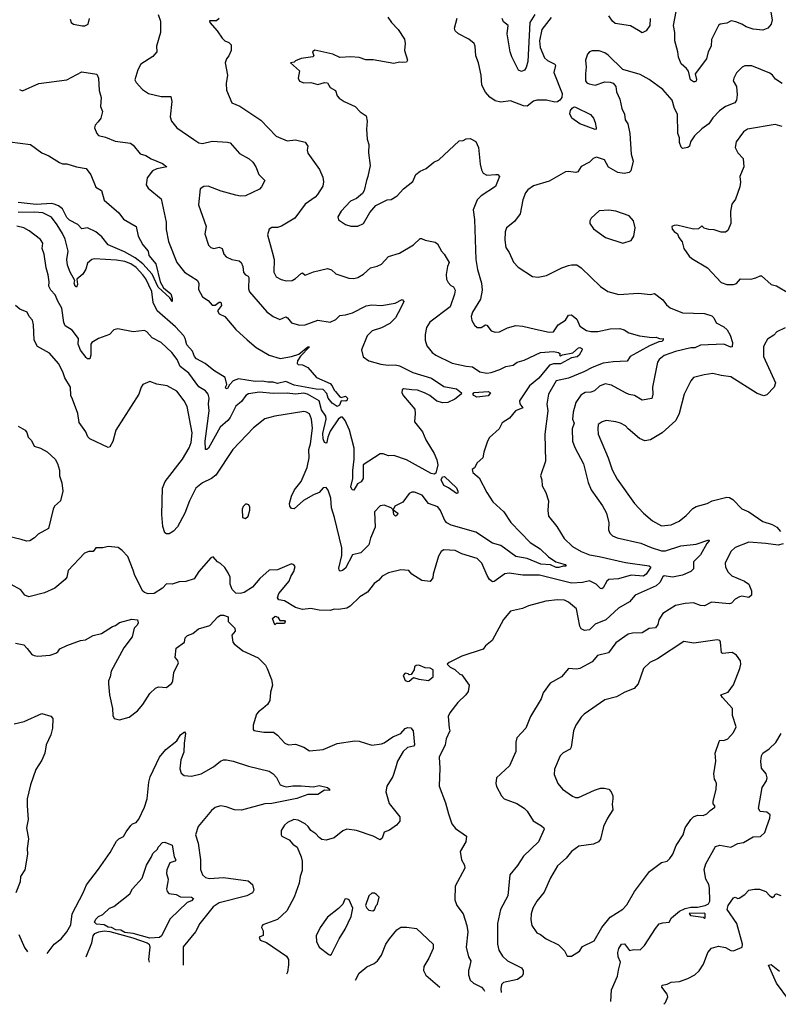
# Model space of a CAD drawing. Extents: x 1246230 to 1426786, y 660032 to 763141.
# Tile 273 of 566: x 1341476 to 1346947, y 664322 to 671426. Entities that reach past the tile are written whole.
import ezdxf

# ---------------------------------------------------------------- set-up
doc = ezdxf.new("R2010")
doc.units = 0

msp = doc.modelspace()

# ---------------------------------------------------------------- linework, layer by layer
at = {"layer": '0CON10XD'}
for points in [[(1346874.2, 671595), (1346902, 671425), (1346896.7, 671395), (1346872.5, 671365), (1346835, 671352), (1346765, 671357.1), (1346715, 671374.3), (1346685, 671394.2), (1346641.4, 671411.4), (1346607.7, 671417.7), (1346575, 671401.2), (1346527.5, 671395), (1346516, 671385), (1346466.2, 671283.8), (1346461.8, 671235), (1346440, 671195), (1346429.1, 671145), (1346346.7, 671035), (1346358, 670995), (1346355, 670983.3), (1346345, 670978.8), (1346335, 670978.8), (1346313.4, 670993.4), (1346300, 671055), (1346286, 671075), (1346247.5, 671107.5), (1346227.1, 671155), (1346222.9, 671195), (1346200.5, 671275), (1346200, 671335), (1346192.2, 671385), (1346211.1, 671485)], [(1342474.4, 671465), (1342491.5, 671415), (1342491.1, 671335), (1342463.5, 671235), (1342465.7, 671195), (1342435, 671161.9), (1342350, 671105), (1342328.8, 671065), (1342306.4, 670993.6), (1342315, 670973.8), (1342361.7, 670921.7), (1342405, 670893.3), (1342495, 670873.3), (1342565, 670872.5), (1342572, 670835), (1342562, 670725), (1342570, 670695), (1342610, 670645), (1342732.5, 670562.5), (1342768.3, 670538.3), (1342793.2, 670533.2), (1342865, 670550.4), (1342975, 670543.5), (1342995, 670537.3), (1343061.1, 670461.1), (1343131.7, 670421.7), (1343158.3, 670398.3), (1343180, 670365), (1343200.3, 670310.3), (1343243.3, 670265), (1343220.7, 670219.3), (1343205, 670202.5), (1343105.5, 670154.5), (1343067.3, 670152.7), (1343035, 670159.7), (1342928.3, 670188.3), (1342835, 670224.3), (1342805, 670222.9), (1342778, 670205), (1342765, 670090), (1342820, 669935), (1342811.2, 669881.2), (1342838.3, 669798.3), (1342855, 669783.3), (1342875, 669776.2), (1342915, 669784.2), (1342935, 669775.6), (1342948, 669735), (1342965, 669716), (1343005, 669696.9), (1343057.6, 669687.6), (1343072, 669675), (1343084.2, 669645), (1343091.1, 669601.1), (1343103.8, 669585), (1343124, 669575), (1343128.1, 669565), (1343125.8, 669485), (1343133.6, 669463.6), (1343258.6, 669318.6), (1343304.4, 669284.4), (1343352.5, 669262.5), (1343395, 669281.4), (1343406.2, 669276.2), (1343435, 669240), (1343495, 669223.1), (1343535, 669224.5), (1343625, 669257.8), (1343715, 669244.4), (1343755, 669264.2), (1343785, 669291.4), (1343825, 669295.6), (1343875, 669312.2), (1343975, 669360.8), (1344015, 669368), (1344085, 669364.2), (1344185, 669380), (1344235, 669406.7), (1344245.9, 669394.1), (1344225, 669346.7), (1344186, 669275), (1344146.2, 669235), (1344085, 669202.9), (1344018.9, 669181.1), (1343981.4, 669145), (1343940, 669045), (1343952.7, 668992.7), (1343995, 668965.8), (1344080.2, 668940.2), (1344132.7, 668932.7), (1344185, 668936.4), (1344215, 668929.1), (1344311.8, 668881.8), (1344445, 668839.5), (1344535, 668779.5), (1344625, 668761.6), (1344661.2, 668735), (1344660.4, 668725), (1344615, 668687.8), (1344563.3, 668665), (1344528.5, 668661.5), (1344485, 668673.2), (1344433.7, 668713.7), (1344395, 668733.6), (1344345, 668753.8), (1344305, 668755.9), (1344245, 668762.9), (1344234.2, 668755), (1344232.5, 668735), (1344245, 668711.2), (1344325, 668616.7), (1344329.2, 668585), (1344324.2, 668525), (1344382, 668452), (1344405, 668394), (1344465.6, 668295), (1344485, 668251.2), (1344490.8, 668215), (1344477.2, 668155), (1344465, 668147.5), (1344443, 668153), (1344265, 668251.4), (1344175, 668281.9), (1344135, 668278.6), (1344096.1, 668293.9), (1344075, 668294.2), (1343952.5, 668215), (1343952.4, 668115), (1343938.2, 668091.8), (1343913.3, 668076.7), (1343885, 668031.2), (1343872.9, 668035), (1343863.3, 668055), (1343879.2, 668115), (1343877.5, 668172.5), (1343887.3, 668255), (1343887.3, 668335), (1343853.3, 668465), (1343823.2, 668535), (1343805, 668557.9), (1343795, 668559.2), (1343775, 668545.3), (1343715, 668458.5), (1343697.5, 668415), (1343691.2, 668378.8), (1343685, 668370.6), (1343675, 668374.4), (1343665, 668401.2), (1343661.5, 668441.5), (1343685.2, 668545), (1343684.8, 668565), (1343652, 668612), (1343635, 668676.9), (1343552.5, 668725), (1343525, 668731.2), (1343464, 668724), (1343405, 668731.1), (1343305, 668729.2), (1343205, 668738.6), (1343125, 668727.8), (1343106.2, 668713.8), (1343075, 668671.8), (1343035, 668638.9), (1342992.7, 668555), (1342976.5, 668533.5), (1342921.1, 668485), (1342838.1, 668335), (1342825, 668324.3), (1342815, 668326.2), (1342814.7, 668384.7), (1342842.6, 668605), (1342837.3, 668655), (1342841.5, 668695), (1342835.5, 668725), (1342815, 668748.6), (1342767.8, 668777.8), (1342694.7, 668874.7), (1342633.1, 668925), (1342610.5, 668975), (1342574.2, 669025), (1342495, 669096), (1342430.8, 669130.8), (1342392.5, 669175), (1342375, 669184.3), (1342295, 669174.3), (1342183.6, 669196.4), (1342155, 669187.5), (1342122.5, 669155), (1342043.3, 669125), (1341995, 669096), (1341988.1, 669085), (1341990, 669005), (1341980.7, 668979.3), (1341965, 668980), (1341955, 668988.8), (1341915, 669042), (1341898.2, 669085), (1341901.2, 669125), (1341855, 669186.7), (1341805, 669216.7), (1341795, 669242.5), (1341780.6, 669345), (1341750, 669395), (1341731.2, 669441.2), (1341700.4, 669475), (1341685.8, 669504.2), (1341688.6, 669535), (1341682.2, 669585), (1341667.8, 669635), (1341653.3, 669735), (1341638.1, 669775), (1341642.9, 669815), (1341625, 669840), (1341545, 669902.9), (1341505, 669925.5), (1341455, 669936.2)], [(1341839.5, 671429.5), (1341846.4, 671406.4), (1341865, 671393.3), (1341927, 671383), (1341945, 671383.3), (1341970, 671395), (1341978.8, 671435)], [(1342913.3, 671435), (1342895, 671418.8), (1342845, 671417.5), (1342846.7, 671405), (1342901.2, 671345), (1342935, 671293.3), (1342954.2, 671274.2), (1342985, 671261.2), (1343002, 671245), (1343000, 671205), (1342983.6, 671166.4), (1342966.2, 671143.8), (1342958.8, 671115), (1342974, 671025), (1342964.3, 670965), (1342966.8, 670916.8), (1343005.8, 670825.8), (1343062.9, 670802.9), (1343215, 670702), (1343325.8, 670585.8), (1343405, 670551.2), (1343465, 670558.8), (1343535, 670543.3), (1343553.8, 670515), (1343550, 670485), (1343554.3, 670464.3), (1343638.8, 670345), (1343661.2, 670291.2), (1343666.7, 670256.7), (1343661.4, 670225), (1343624, 670165), (1343606, 670145), (1343535.8, 670095), (1343460, 669995), (1343364.3, 669935.7), (1343335, 669928), (1343295, 669927.1), (1343274, 669915), (1343262, 669875), (1343297.7, 669752.3), (1343311.4, 669695), (1343309.4, 669605), (1343325, 669572), (1343360.7, 669550.7), (1343397.1, 669542.9), (1343440, 669545), (1343465, 669559.2), (1343506.2, 669596.2), (1343515, 669598.8), (1343535, 669583.3), (1343595, 669606), (1343695, 669630), (1343725, 669620.8), (1343755, 669592.9), (1343850.3, 669560.3), (1343885, 669559.4), (1343915, 669566.9), (1343955, 669590.6), (1344005, 669635.7), (1344055, 669647.5), (1344085, 669661.4), (1344135, 669718), (1344215, 669742.9), (1344315, 669801.8), (1344365, 669847.5), (1344373, 669847), (1344400, 669835), (1344471.5, 669821.5), (1344489.2, 669809.2), (1344518, 669755), (1344538, 669735), (1344572.9, 669675), (1344561.2, 669645), (1344552.4, 669587.6), (1344553.8, 669555), (1344565, 669530), (1344585, 669507.5), (1344605, 669498), (1344615.4, 669475), (1344611.5, 669445), (1344581.2, 669355), (1344434.2, 669245), (1344410, 669205), (1344400, 669155), (1344401.2, 669115), (1344412.3, 669072.3), (1344450, 669025), (1344476.2, 669005), (1344595, 668948.1), (1344695, 668925.6), (1344741.7, 668921.7), (1344794.7, 668884.7), (1344845, 668876.4), (1344875, 668880), (1344938.3, 668901.7), (1344982.5, 668925), (1345035, 668932.9), (1345064.7, 668955.3), (1345115, 668970.8), (1345232.5, 669025), (1345325, 669032.9), (1345362.5, 669025), (1345373.3, 669015), (1345370, 669005), (1345375, 669000), (1345391.1, 669008.9), (1345465, 669023.4), (1345505, 669058.9), (1345515, 669061.3), (1345530, 669055), (1345533.4, 669045), (1345510.5, 669005), (1345495.5, 668994.5), (1345455, 668986.3), (1345376.5, 668943.5), (1345325, 668942.1), (1345296.7, 668933.3), (1345219.9, 668840.1), (1345152.1, 668785), (1345081.1, 668675), (1345083.3, 668655), (1345105.5, 668624.5), (1345052.5, 668605), (1345008.9, 668551.1), (1344955, 668516.7), (1344933.3, 668475), (1344865, 668412.5), (1344850, 668385), (1344823.3, 668305), (1344816.2, 668265), (1344775, 668230), (1344756.1, 668193.9), (1344739.3, 668180.7), (1344745, 668158.8), (1344790, 668120), (1344844.8, 668014.8), (1344888.5, 667948.5)], [(1344130, 671445), (1344156.2, 671405), (1344205.5, 671355.5), (1344251.2, 671285), (1344255.7, 671255), (1344250, 671205), (1344272.5, 671135), (1344265, 671120), (1344237, 671117), (1344215, 671118.8), (1344175, 671110), (1344025, 671136.2), (1343973, 671137), (1343925, 671153.8), (1343865, 671158), (1343785, 671154), (1343735, 671176.7), (1343605, 671206.7), (1343587.5, 671195), (1343596.7, 671165), (1343590.7, 671159.3), (1343505, 671146), (1343465, 671130), (1343455, 671120), (1343430, 671115), (1343495, 671057.5), (1343483.8, 671005), (1343495, 670984), (1343525, 670970), (1343575, 670972.5), (1343625, 670958.8), (1343675, 670973.3), (1343695, 670970), (1343716.1, 670936.1), (1343753.3, 670915), (1343766.4, 670876.4), (1343780.7, 670860.7), (1343816.4, 670836.4), (1343895, 670801.2), (1343932.3, 670762.3), (1343973.6, 670733.6), (1343982, 670695), (1343975.9, 670635.9), (1343982.5, 670565), (1343993.1, 670525), (1343990.6, 670465), (1344002.5, 670375), (1343987.5, 670295), (1343976, 670265), (1343960, 670195), (1343948.1, 670171.9), (1343904.2, 670135.8), (1343862, 670118), (1343794, 670045), (1343770.8, 670005), (1343775, 669983.3), (1343825, 669948), (1343865, 669937.5), (1343915, 669935.8), (1343954.3, 669955.7), (1344001.4, 670035), (1344043.2, 670086.8), (1344125, 670127.1), (1344155, 670130), (1344198.8, 670155), (1344245, 670206.2), (1344310.3, 670259.7), (1344331.7, 670308.3), (1344365, 670333.8), (1344407.6, 670352.4), (1344461.7, 670398.3), (1344498, 670415), (1344645, 670552), (1344675, 670554), (1344695, 670566), (1344725, 670570), (1344765, 670546.7), (1344783.8, 670505), (1344795.8, 670385), (1344807, 670343), (1344818.8, 670318.8), (1344845, 670303.8), (1344910.5, 670310.5), (1344925, 670308.8), (1344936.2, 670295), (1344906.6, 670223.4), (1344805, 670155.7), (1344775, 670127.5), (1344745.6, 670055), (1344756.9, 669985), (1344766.7, 669695), (1344777.8, 669625), (1344806.3, 669526.3), (1344811.2, 669475), (1344799.8, 669410.2), (1344740.8, 669315), (1344732.5, 669285), (1344736.2, 669255), (1344755, 669223.3), (1344776.1, 669206.1), (1344805, 669205.8), (1344835, 669223.8), (1344845, 669223.3), (1344875, 669182), (1344905, 669172.5), (1344935.7, 669174.3), (1344995, 669202.5), (1345055, 669220.8), (1345105, 669215.8), (1345195.8, 669194.2), (1345295, 669171.1), (1345325, 669174.5), (1345358.9, 669225), (1345411.1, 669258.9), (1345435, 669293.3), (1345455, 669297.5), (1345493.3, 669265), (1345516.1, 669216.1), (1345564.4, 669184.4), (1345595, 669175.6), (1345645, 669177.5), (1345735, 669196), (1345805, 669198.9), (1345835, 669189.6), (1345868, 669168), (1345945, 669144.6), (1346036.2, 669133.8), (1346065, 669136.1), (1346095, 669123.3), (1346116.2, 669126.2), (1346117.1, 669115), (1346106.2, 669105), (1346085, 669101.4), (1346017.9, 669072.1), (1345878.8, 668995), (1345856.6, 668963.4), (1345755, 668958.6), (1345685, 668947.8), (1345605, 668917.1), (1345545.4, 668885.4), (1345435, 668839.3), (1345345, 668821.4), (1345290, 668725), (1345277.9, 668652.1), (1345285.5, 668604.5), (1345262.2, 668435), (1345268.3, 668241.7), (1345231.9, 668135), (1345241.4, 668105), (1345243, 668063), (1345271.2, 668015), (1345288.8, 667955), (1345283.8, 667885), (1345290, 667845), (1345348.6, 667768.6), (1345402.6, 667682.6), (1345462.5, 667625), (1345525, 667589.6), (1345585, 667565.3), (1345655, 667552.9), (1345845, 667509.6), (1346014.6, 667484.6), (1346027.1, 667475), (1345995, 667425.8), (1345975, 667410), (1345885, 667418.3), (1345795, 667390.9), (1345725, 667386.5), (1345709.4, 667375), (1345685, 667326), (1345675, 667320), (1345665, 667322.5), (1345632.9, 667352.9), (1345585, 667376.8), (1345535, 667366.1), (1345455, 667361.7), (1345225, 667417.5), (1345105, 667417.2), (1345005, 667433.5), (1344975, 667427.1), (1344897, 667373), (1344885, 667371.2), (1344865, 667386.2), (1344846.4, 667416.4), (1344810, 667505), (1344775, 667537.5), (1344665, 667572.5), (1344615.7, 667595.7), (1344535, 667602), (1344515, 667590), (1344496, 667555), (1344456.7, 667425), (1344455, 667400), (1344436.4, 667373.6), (1344375, 667380), (1344304.4, 667424.4), (1344282, 667452), (1344225, 667456.7), (1344135, 667435.8), (1344089.3, 667410.7), (1344065, 667382.5), (1344032.3, 667357.7), (1343984.2, 667295.8), (1343928, 667262), (1343860, 667195), (1343835, 667180), (1343775, 667169.4), (1343745, 667172.2), (1343715, 667162.7), (1343635.3, 667165.3), (1343575, 667177.5), (1343515, 667170.6), (1343465, 667184.2)], [(1345308.7, 671441.3), (1345242.2, 671355), (1345223.7, 671275), (1345229.6, 671225), (1345260.3, 671150.3), (1345282.3, 671132.3), (1345335, 671105.7), (1345340.8, 671095), (1345328.1, 671045), (1345387.3, 670895), (1345384.6, 670865.4), (1345370.6, 670845), (1345355, 670833.5), (1345335, 670831.1), (1345275, 670844.7), (1345205, 670846.4), (1345182.2, 670837.8), (1345135, 670801.5), (1345108.8, 670805), (1345015, 670840.6), (1344945, 670832), (1344905, 670841.4), (1344867.6, 670867.6), (1344835, 670902.5), (1344810, 670955), (1344804.4, 671025), (1344785.7, 671115.7), (1344765.8, 671165), (1344761.5, 671235), (1344753.6, 671255), (1344715.6, 671285.6), (1344640, 671325), (1344615.6, 671345), (1344611.9, 671365), (1344632.1, 671437.9)], [(1345190.4, 671465), (1345154.3, 671405), (1345139.6, 671125), (1345128.9, 671081.1), (1345117.2, 671062.8), (1345095, 671053.1), (1345072.4, 671062.4), (1345025, 671158.8), (1345013.5, 671195), (1344992.1, 671325), (1344998.9, 671385), (1344965, 671412), (1344955.8, 671434.2)], [(1346022.2, 671435), (1346020, 671385), (1345995, 671345.7), (1345965, 671331.9), (1345939.1, 671349.1), (1345881.7, 671381.7), (1345769.3, 671399.3), (1345750.6, 671415), (1345725.5, 671455)], [(1346975.6, 670965.6), (1346927.3, 670997.3), (1346905, 671026.7), (1346885, 671041.5), (1346755, 671093.8), (1346705, 671094), (1346686, 671084), (1346645, 671043.8), (1346626, 671005), (1346622.5, 670985), (1346644.5, 670944.5), (1346650.6, 670885), (1346644.4, 670845), (1346632.7, 670827.3), (1346565, 670798.9), (1346521.9, 670768.1), (1346475, 670718.1), (1346445.2, 670674.8), (1346395, 670640), (1346341.5, 670588.5), (1346313.3, 670545), (1346306.7, 670515), (1346295, 670504), (1346257, 670497), (1346246.4, 670506.4), (1346235, 670540), (1346234, 670575), (1346222.5, 670605), (1346220.9, 670745), (1346199.1, 670785), (1346180.9, 670845), (1346113.4, 670923.4), (1346015.3, 670995.3), (1345950.2, 671030.2), (1345826.4, 671066.4), (1345720.3, 671170.3), (1345695, 671188.1), (1345655, 671201.4), (1345605, 671202.5), (1345585.9, 671194.1), (1345571.7, 671178.3), (1345557.5, 671135), (1345560.6, 671085), (1345555.5, 671035), (1345555.8, 670985), (1345565, 670971.2), (1345582.7, 670962.7), (1345625, 670954.3), (1345695, 670978), (1345735, 670976.7), (1345755, 670967.5), (1345774.2, 670944.2), (1345781.2, 670905), (1345804.1, 670854.1), (1345818.6, 670785), (1345838.6, 670745), (1345842, 670705), (1345862.5, 670675), (1345876.4, 670606.4), (1345886.9, 670456.9), (1345900.8, 670405), (1345884.2, 670335.8), (1345872.5, 670325), (1345835, 670317.1), (1345790, 670325), (1345721.8, 670361.8), (1345694.1, 670414.1), (1345635, 670433.3), (1345612.5, 670425), (1345585, 670397.5), (1345525, 670367.5), (1345500.7, 670329.3), (1345485.7, 670324.3), (1345435, 670331.4), (1345412.4, 670327.6), (1345295, 670261.4), (1345182, 670228), (1345140.6, 670199.4), (1345123.4, 670176.6), (1345104.4, 670125.6), (1345085.3, 670024.7), (1345045, 669970.8), (1344985.8, 669925), (1344976.9, 669895), (1344974.3, 669835), (1344982.7, 669782.7), (1345006.8, 669746.8), (1345037.2, 669677.2), (1345071.4, 669641.4), (1345175, 669572.5), (1345215, 669568.6), (1345275, 669580), (1345385, 669635.7), (1345435, 669653.1), (1345455, 669658.6), (1345495, 669656.9), (1345525, 669636.9), (1345665, 669501.9), (1345716.7, 669465), (1345795.9, 669444.1), (1345938, 669452), (1346025, 669443.8), (1346055, 669450), (1346114.4, 669404.4), (1346139.5, 669369.5), (1346168.3, 669348.3), (1346255, 669312.2), (1346415, 669306.2), (1346468.7, 669288.7), (1346482, 669275), (1346498.8, 669238.8), (1346555, 669210.8), (1346578, 669188), (1346599.4, 669149.4), (1346617.3, 669097.3), (1346615, 669066.2), (1346605, 669062.7), (1346555, 669083.9), (1346385, 669077.3), (1346345, 669059.5), (1346315, 669058.2), (1346205, 669032.3), (1346125, 669004.4), (1346087.1, 668975), (1346075.6, 668955), (1346039.6, 668775), (1346043.1, 668725), (1346035, 668692.9), (1345965, 668681.1), (1345910, 668715), (1345872.2, 668722.2), (1345844, 668735), (1345745, 668788.9), (1345697.9, 668797.9), (1345657.8, 668782.2), (1345620.5, 668749.5), (1345595, 668739.6), (1345553, 668737), (1345522.9, 668717.1), (1345487.5, 668665), (1345468.2, 668595), (1345463.6, 668545), (1345474.1, 668515), (1345459.6, 668475), (1345462.9, 668385), (1345479.1, 668339.1), (1345541.4, 668221.4), (1345576.6, 668086.6), (1345596.9, 668035), (1345678.8, 667918.8), (1345708.1, 667865), (1345724.4, 667795), (1345721.4, 667745), (1345731.5, 667721.5), (1345751.8, 667701.8), (1345785, 667686.7), (1345955, 667648.5), (1346028.9, 667618.9), (1346105, 667594.7), (1346133.4, 667593.4), (1346245, 667630.3), (1346355, 667642.2), (1346445, 667673.3), (1346449.2, 667665), (1346432.1, 667647.9), (1346385, 667563.8), (1346335.7, 667515), (1346336.4, 667463.6), (1346315.4, 667444.6), (1346255, 667418), (1346185, 667404.1), (1346125, 667413.3), (1346114.1, 667405.9), (1346093.2, 667365), (1346065, 667341.3), (1345915, 667274.3), (1345874, 667225), (1345795, 667179.4), (1345704.1, 667095.9), (1345625, 667064.3), (1345585, 667024), (1345548.3, 667018.3), (1345525, 667031.4), (1345515, 667051.2), (1345491.9, 667175), (1345435, 667222.9), (1345405, 667236.9), (1345355, 667241.4), (1345270.3, 667229.7), (1345145, 667195.8), (1345102.7, 667177.3), (1345015, 667157.5), (1344965, 667098), (1344883, 666947), (1344835, 666907.5), (1344817.5, 666885), (1344665, 666833.3), (1344573, 666787), (1344560, 666775), (1344580, 666755), (1344615, 666737.5), (1344650, 666705), (1344665, 666700), (1344717.5, 666625), (1344710.7, 666579.3), (1344693.3, 666555), (1344635, 666500), (1344578.8, 666425), (1344565, 666397.5), (1344574.2, 666314.2), (1344577.5, 666295), (1344552.5, 666237.5), (1344545.4, 666195), (1344501.4, 666105), (1344506, 666025), (1344502, 665895), (1344548, 665775), (1344567.5, 665695), (1344592.9, 665625), (1344619.8, 665589.8), (1344698, 665535), (1344694, 665495), (1344653.3, 665425), (1344663.3, 665365), (1344683.3, 665325), (1344686.7, 665305), (1344616.2, 665175), (1344613.8, 665075), (1344628.8, 665035), (1344674.5, 664974.5), (1344700.5, 664890.5), (1344707.1, 664845), (1344696, 664735), (1344713.3, 664665), (1344729.2, 664635), (1344719.8, 664590.2), (1344711.9, 664565), (1344711.8, 664535), (1344724.4, 664495), (1344749.2, 664475), (1344806.2, 664445), (1344824.1, 664425), (1344827.3, 664416.6)], [(1341473.6, 670923.6), (1341495, 670912.5), (1341613.3, 670966.7), (1341815, 670991.4), (1341925, 671050.8), (1342032.3, 671032.3), (1342044.2, 671005), (1342050, 670915), (1342064.1, 670865.9), (1342059.3, 670799.3), (1342073.3, 670765), (1342060, 670715), (1342041.4, 670688.6), (1342020, 670665), (1342016.2, 670645), (1342031.2, 670605), (1342045, 670591.2), (1342095, 670579.2), (1342165, 670550), (1342275, 670536.2), (1342295, 670520), (1342345, 670457.5), (1342385.8, 670445.8), (1342423.2, 670423.2), (1342505, 670389.4), (1342537.5, 670365), (1342465, 670350), (1342434.4, 670335.6), (1342394.4, 670285), (1342388.1, 670235), (1342401.7, 670211.7), (1342495, 670133.8), (1342531.8, 669965), (1342532.3, 669912.3), (1342548.5, 669825), (1342609.4, 669675), (1342664.4, 669604.4), (1342755, 669547.5), (1342768.7, 669525), (1342765, 669478.8), (1342795, 669426.9), (1342835, 669399.4), (1342865, 669365.5), (1342885, 669366.8), (1342915, 669387.7), (1342927.5, 669387.5), (1342931.5, 669365), (1342903.5, 669325), (1342914.2, 669305), (1342955, 669284.2), (1343035, 669190), (1343116.2, 669116.2), (1343182, 669062), (1343274, 669005), (1343355, 668981.1), (1343435, 668995.7), (1343488.2, 669011.8), (1343553.6, 669065), (1343566.4, 669066.4), (1343501.9, 668998.1), (1343480, 668965), (1343477.5, 668945), (1343485, 668937.5), (1343515, 668935.7), (1343555, 668917.1), (1343616, 668845), (1343715, 668801.5), (1343730, 668785), (1343743.4, 668753.4), (1343754.6, 668744.6), (1343785, 668705.8), (1343795, 668701.2), (1343825, 668710), (1343840, 668695), (1343838.2, 668681.8), (1343827.3, 668672.7), (1343795, 668676.7), (1343783.1, 668645), (1343765, 668636.5), (1343729.2, 668659.2), (1343700, 668695), (1343690, 668730), (1343665, 668757.5), (1343615, 668760), (1343455, 668789.4), (1343395, 668816.9), (1343335, 668802.2), (1343305, 668811.3), (1343265, 668811), (1343225, 668819.2), (1343175, 668816.8), (1343055, 668834.2), (1343015, 668821.3), (1342988.1, 668791.9), (1342975, 668765.8), (1342965, 668763.5), (1342960.5, 668775), (1342970.6, 668795), (1342958.5, 668845), (1342875.4, 668895), (1342812.9, 668945), (1342750.3, 668980.3), (1342736.7, 668996.7), (1342721.1, 669035), (1342680.7, 669080.7), (1342669.6, 669125), (1342660.5, 669145), (1342600.2, 669210.2), (1342467.3, 669325), (1342437.5, 669385), (1342428.4, 669465), (1342385, 669555.4), (1342365, 669586.5), (1342315, 669638.8), (1342278.6, 669665), (1342235, 669680.9), (1342175, 669691.4), (1342015, 669701.4), (1341995, 669695.6), (1341965, 669668.8), (1341953.3, 669626.7), (1341930.5, 669589.5), (1341888, 669555), (1341893.3, 669515), (1341885, 669497.5), (1341875, 669502.5), (1341868.8, 669525), (1341873.8, 669545), (1341839.2, 669605), (1341821.1, 669655), (1341816.8, 669695), (1341824.6, 669755), (1341803.2, 669843.2), (1341784.7, 669884.7), (1341746.2, 669945), (1341705, 670000.5), (1341643, 670033), (1341585, 670038.7), (1341465, 670036.1)], [(1345625, 670634.2), (1345515, 670675.4), (1345458.9, 670715), (1345443.4, 670746.6), (1345448.5, 670771.5), (1345460.8, 670789.2), (1345475, 670796.7), (1345485, 670794.7), (1345592.2, 670742.2), (1345614.3, 670715), (1345625.6, 670685), (1345633.8, 670645), (1345633, 670637), (1345625, 670634.2)], [(1346975, 670655.7), (1346925, 670669.2), (1346725, 670636), (1346695, 670616.2), (1346642, 670545), (1346636.2, 670505), (1346656, 670465), (1346693.9, 670423.9), (1346697.5, 670365), (1346670, 670295), (1346674.3, 670255), (1346670.3, 670219.7), (1346639.1, 670130.9), (1346612.5, 670095), (1346602.3, 670042.3), (1346604, 669955), (1346583.8, 669905), (1346565, 669894), (1346535.9, 669894.1), (1346485, 669910.8), (1346445, 669913.3), (1346413, 669923), (1346395, 669940), (1346371.7, 669918.3), (1346335, 669913.8), (1346215, 669943.3), (1346195, 669942.5), (1346180, 669935), (1346182.5, 669915), (1346195, 669897.5), (1346220.7, 669880.7), (1346230, 669855), (1346253.9, 669823.9), (1346266.2, 669775), (1346305, 669720), (1346322.7, 669702.7), (1346437.5, 669635), (1346535, 669530), (1346575, 669516.7), (1346625, 669516.2), (1346646.4, 669523.6), (1346675, 669557.5), (1346750, 669555), (1346786.1, 669563.9), (1346815, 669579.2), (1346825, 669578), (1346895, 669516.2), (1346935, 669506.2), (1347023, 669453)], [(1341405.4, 670545.4), (1341555, 670526), (1341636.7, 670465), (1341685, 670444.3), (1341762, 670395), (1341785, 670385.6), (1341815.4, 670385.4), (1341885, 670365.5), (1341955, 670353.8), (1341987.9, 670307.9), (1342025, 670217.5), (1342066, 670195), (1342084.6, 670124.6), (1342191.7, 670031.7), (1342225, 669986.7), (1342315, 669933.3), (1342330, 669865), (1342365, 669801.2), (1342402.5, 669755), (1342407.5, 669725), (1342458.8, 669665), (1342488.8, 669535), (1342512, 669492), (1342565, 669448), (1342575, 669417.5), (1342575, 669393.3), (1342559.7, 669419.7), (1342475, 669496.7), (1342430.1, 669590.1), (1342365, 669663.9), (1342308.2, 669708.2), (1342231.5, 669751.5), (1342115, 669801.6), (1342068.5, 669858.5), (1342025.8, 669895.8), (1341965, 669924.4), (1341925, 669918.2), (1341895, 669949.4), (1341835, 669978.7), (1341815, 669999.3), (1341785, 670061.2), (1341755, 670084), (1341725, 670096.2), (1341705, 670100.7), (1341595, 670093.8), (1341465, 670106.6)], [(1345825, 669813.3), (1345885, 669833.3), (1345906.2, 669865), (1345913.8, 669925), (1345903.3, 669975), (1345872.3, 670012.3), (1345775, 670044), (1345725, 670052), (1345655, 670046.2), (1345597.5, 669995), (1345587.5, 669975), (1345587.5, 669955), (1345615, 669916.7), (1345700, 669855), (1345825, 669813.3)], [(1344888.5, 667948.5), (1344967.3, 667875), (1345018.8, 667798.8), (1345157.5, 667655), (1345228.9, 667608.9), (1345290, 667550), (1345341.9, 667515), (1345410, 667495), (1345417.7, 667482.3), (1345395, 667483.8), (1345365, 667473.5), (1345345, 667473.8), (1345305, 667491.7), (1345235, 667498.5), (1345135, 667538.1), (1345053.2, 667553.2), (1344945, 667631.9), (1344885, 667650), (1344765, 667729), (1344588.5, 667778.5), (1344555.7, 667795), (1344543.1, 667813.1), (1344510.3, 667885), (1344490.4, 667910.4), (1344425, 667934.3), (1344378, 667995), (1344323.9, 668016.1), (1344305, 668018), (1344285, 668008), (1344238.8, 667945), (1344182.5, 667915), (1344170, 667890), (1344202.5, 667865), (1344199.3, 667850.7), (1344186.4, 667843.6), (1344173.3, 667855), (1344170, 667890), (1344154, 667904), (1344105, 667922.2), (1344075, 667918.1), (1344035.9, 667874.1), (1344038.5, 667765), (1344006.9, 667685), (1343995, 667636), (1343935, 667578.2), (1343875.6, 667564.4), (1343825, 667469.2), (1343805, 667450.8), (1343786.4, 667446.4), (1343778.8, 667455), (1343778, 667468), (1343799.1, 667560.9), (1343799.6, 667615), (1343746.1, 667835), (1343723.6, 667903.6), (1343720, 667975), (1343701.7, 668031.7), (1343685, 668051.2), (1343665, 668048), (1343636.1, 668013.9), (1343595, 667999.1), (1343522.6, 667957.4), (1343455, 667896.7), (1343435, 667900), (1343423.8, 667915), (1343422.5, 667935), (1343435, 667988.8), (1343458.9, 668035), (1343505.8, 668094.2), (1343549.7, 668195), (1343563.1, 668265), (1343561.6, 668325), (1343573.4, 668365), (1343588.4, 668478.4), (1343581.5, 668545), (1343565, 668581.4), (1343545, 668595.5), (1343525, 668599.5), (1343315, 668565.6), (1343245, 668545.8), (1343162.5, 668482.5), (1343011.9, 668325), (1342891.2, 668138.8), (1342858.8, 668115), (1342794, 668085), (1342747.1, 668045), (1342699.5, 667955), (1342667.7, 667865), (1342615, 667767.1), (1342585.3, 667734.7), (1342555, 667716.9), (1342535.7, 667715.7), (1342523.8, 667723.8), (1342508.3, 667768.3), (1342502.1, 667855), (1342505.4, 668045), (1342525.4, 668095), (1342650, 668255), (1342697.5, 668337.5), (1342712.3, 668375), (1342719.6, 668445), (1342683.1, 668635), (1342662.9, 668675), (1342608.5, 668745), (1342538.8, 668785), (1342465, 668796.7), (1342415, 668816.9), (1342363.8, 668795), (1342350.8, 668775), (1342335, 668724), (1342168.8, 668465), (1342146.5, 668383.5), (1342125.8, 668344.2), (1342115, 668340), (1341981.7, 668401.7), (1341966.4, 668416.4), (1341952.3, 668452.3), (1341905, 668520), (1341895.5, 668585), (1341857.1, 668687.1), (1341844.5, 668715), (1341842.5, 668775), (1341801.2, 668841.2), (1341786.4, 668885), (1341755.6, 668945), (1341690.3, 669020.3), (1341605, 669068), (1341580, 669115), (1341576.4, 669223.6), (1341568.1, 669258.1), (1341544, 669285), (1341528.8, 669315), (1341478, 669338), (1341446, 669365)], [(1346996.7, 669203.3), (1346935.7, 669175), (1346915, 669150), (1346868.9, 669121.1), (1346847.1, 669082.9), (1346839.5, 669065), (1346839.4, 668995), (1346927.5, 668805), (1346917.1, 668775), (1346865, 668720), (1346843.4, 668713.4), (1346795, 668728.8), (1346605, 668850), (1346535, 668858.6), (1346475, 668874.2), (1346412.5, 668865), (1346336.4, 668843.6), (1346315, 668820.6), (1346267.1, 668725), (1346231.2, 668585), (1346207.1, 668535), (1346110, 668445), (1346025.6, 668394.4), (1345985, 668388.1), (1345946, 668405), (1345864, 668475), (1345844, 668495), (1345808.8, 668515), (1345775, 668525.5), (1345705, 668533.5), (1345676.2, 668525), (1345648.8, 668505), (1345644.3, 668475), (1345648.9, 668435), (1345720, 668265), (1345748.1, 668178.1), (1345785, 668110.8), (1345910.6, 667935), (1345975.4, 667865.4), (1346039.4, 667809.4), (1346105.3, 667775.3), (1346175, 667781.1), (1346232.4, 667807.6), (1346282.4, 667847.6), (1346330.7, 667899.3), (1346355, 667914.2), (1346433.3, 667935), (1346470, 667955), (1346575, 667980), (1346595, 667979.2), (1346620, 667965), (1346685, 667896.2), (1346735, 667875.8), (1346835.5, 667805.5), (1346902.5, 667785), (1346936.7, 667765), (1346963.9, 667733.9)], [(1344773.1, 668703.1), (1344750.4, 668715), (1344744.4, 668725), (1344753.8, 668736.2), (1344854.7, 668744.7), (1344872.5, 668735), (1344855, 668712.8), (1344795, 668704), (1344773.1, 668703.1)], [(1341465, 668493.8), (1341515, 668463.8), (1341527.9, 668447.9), (1341537.5, 668415), (1341560.7, 668390.7), (1341580, 668350), (1341625, 668335.8), (1341675, 668307.5), (1341731.4, 668255), (1341748.6, 668225), (1341763.6, 668176.4), (1341763.9, 668136.1), (1341780.8, 668085), (1341786.5, 668023.5), (1341769.2, 667955), (1341728.1, 667915), (1341717.8, 667895), (1341682.9, 667755), (1341610, 667715), (1341583, 667687), (1341550, 667665), (1341523.9, 667663.9), (1341485.9, 667675.9), (1341395, 667697.1)], [(1344625, 668008.5), (1344569, 668049), (1344533.6, 668065), (1344516.3, 668105), (1344525, 668127.9), (1344540.3, 668130.3), (1344625, 668047.5), (1344635.9, 668025), (1344635, 668010), (1344625, 668008.5)], [(1343105, 667827.5), (1343122.5, 667845), (1343136.4, 667886.4), (1343135, 667910), (1343127.5, 667925), (1343115, 667930), (1343105, 667930), (1343087, 667913), (1343080, 667895), (1343083.3, 667835), (1343105, 667827.5)], [(1346982.5, 667645), (1346945.9, 667634.1), (1346857.9, 667647.9), (1346733.3, 667656.7), (1346635, 667618.9), (1346605, 667589.4), (1346564.2, 667505), (1346565, 667476), (1346585, 667440.8), (1346612.8, 667412.8), (1346702.5, 667375), (1346735, 667352.5), (1346753.3, 667305), (1346753.3, 667275), (1346735, 667256.7), (1346685, 667266.2), (1346668.3, 667261.7), (1346636.7, 667245), (1346610, 667215), (1346595, 667210.6), (1346465, 667222.5), (1346415, 667197.5), (1346385, 667199.2), (1346335, 667218.1), (1346275, 667213.1), (1346205, 667198.6), (1346115, 667140.6), (1346084.6, 667095.4), (1346077.4, 667062.6), (1346062.1, 667037.9), (1346015, 667033.3), (1345965, 667002), (1345895, 667000.9), (1345865, 666993.1), (1345775, 666929.2), (1345723.2, 666856.8), (1345642.3, 666837.7), (1345605, 666793.2), (1345515, 666745.4), (1345490.9, 666740.9), (1345434.3, 666745.7), (1345383.8, 666685), (1345302.1, 666637.9), (1345250.3, 666569.7), (1345235.7, 666525), (1345160.9, 666399.1), (1345125.5, 666314.5), (1345062, 666245), (1345053.9, 666213.9), (1345053.8, 666145), (1345008.3, 666041.7), (1344914.1, 665955.9), (1344910, 665915), (1344914.2, 665894.2), (1344951.2, 665825), (1344970, 665805), (1345061.2, 665771.2), (1345115, 665736.2), (1345135.6, 665715.6), (1345180, 665645), (1345240.3, 665610.3), (1345256.2, 665595), (1345258, 665585), (1345217.5, 665495), (1345109.2, 665390.8), (1345066.8, 665323.2), (1345011.4, 665255), (1344995.6, 665105), (1344943.9, 665006.1), (1344921.2, 664905), (1344920.9, 664755), (1344932.5, 664712.5), (1344958, 664668), (1344994, 664635), (1345094.3, 664584.3), (1345107.1, 664565), (1345108.1, 664541.9), (1345098.8, 664525), (1345065, 664500.8), (1344965, 664478.1), (1344950.8, 664465), (1344945.7, 664434.3), (1344949, 664406.1)], [(1343465, 667184.2), (1343385, 667233.3), (1343345, 667241.2), (1343334.2, 667255), (1343344.5, 667285.5), (1343420, 667375), (1343430.5, 667409.5), (1343453.3, 667445), (1343461.7, 667481.7), (1343453, 667493), (1343435, 667500), (1343335, 667457.5), (1343275, 667453.3), (1343208.8, 667395), (1343155, 667332.5), (1343095, 667293.3), (1343065, 667286.7), (1343035, 667287.5), (1343007.5, 667315), (1342993.9, 667353.9), (1342993, 667403), (1342980, 667435), (1342955, 667472.5), (1342925, 667502.5), (1342903.6, 667513.6), (1342871.7, 667551.7), (1342855, 667542.5), (1342767.5, 667445), (1342735, 667392.5), (1342675, 667373.3), (1342625, 667371.2), (1342575, 667353.8), (1342535, 667356.2), (1342505, 667323.8), (1342445, 667286.7), (1342403.6, 667283.6), (1342375, 667292.5), (1342365, 667302.5), (1342306.1, 667416.1), (1342294.2, 667454.2), (1342255, 667552.5), (1342215, 667596.7), (1342185, 667616.7), (1342115, 667626.2), (1342075, 667616.2), (1342025, 667616.2), (1342005, 667590), (1341975, 667588.8), (1341943.2, 667576.8), (1341825, 667452.5), (1341816.2, 667405), (1341802.7, 667387.3), (1341730, 667325), (1341655, 667291.2), (1341542.3, 667262.3), (1341512.5, 667275), (1341485, 667313.3), (1341415, 667352)], [(1341445, 666927.5), (1341505, 666916.7), (1341529.3, 666889.3), (1341563.3, 666845), (1341579.5, 666839.5), (1341605, 666834.3), (1341695, 666840), (1341736.7, 666855), (1341751.2, 666865), (1341764.4, 666885.6), (1341815, 666910.8), (1341915, 666946.2), (1341949.5, 666950.5), (1342005, 666984), (1342065, 666997.1), (1342145, 667047.5), (1342166.7, 667055), (1342195, 667077.5), (1342285, 667100), (1342325, 667096.7), (1342330, 667075), (1342323, 667057), (1342302.5, 667035), (1342287, 666973), (1342226, 666895), (1342135.8, 666725), (1342128.8, 666685), (1342116, 666655), (1342115.7, 666635), (1342122.9, 666555), (1342146.2, 666455), (1342148.8, 666405), (1342157.5, 666385), (1342195, 666373.8), (1342265, 666393.8), (1342325, 666438.8), (1342364, 666485), (1342414.2, 666565), (1342455, 666603.3), (1342477, 666613), (1342535, 666607.5), (1342572, 666638), (1342579.5, 666655), (1342587.5, 666715), (1342621.5, 666785), (1342615, 666804), (1342596.2, 666825), (1342605, 666892.5), (1342663.3, 666935), (1342670, 666965), (1342685, 666982.5), (1342725, 666997.5), (1342765, 667031.2), (1342846.1, 667053.9), (1342905, 667117.5), (1342925, 667130), (1342945, 667130), (1342978.3, 667118.3), (1342980, 667085), (1343027.5, 667035), (1343030.6, 667015), (1343006, 666985), (1343013.8, 666935), (1343022.3, 666922.3), (1343085, 666873.3), (1343195, 666822.5), (1343247.7, 666767.7), (1343261.2, 666745), (1343292, 666665), (1343300, 666625), (1343284.3, 666575), (1343280, 666515), (1343262.9, 666485), (1343230, 666455), (1343197.6, 666432.4), (1343184.2, 666415), (1343160, 666335), (1343158.8, 666305), (1343165, 666296.7), (1343235.6, 666285.6), (1343305.4, 666285.4), (1343334.4, 666264.4), (1343387.5, 666205), (1343415, 666193.8), (1343465, 666198.8), (1343525, 666178), (1343565, 666150.8), (1343665, 666160.8), (1343765.5, 666204.5), (1343893, 666223), (1343925, 666219.4), (1344015, 666191.9), (1344085, 666200.6), (1344105, 666208.1), (1344168.1, 666251.9), (1344225, 666276.9), (1344255, 666312.5), (1344275, 666320), (1344297.7, 666317.7), (1344314.3, 666294.3), (1344324.3, 666195), (1344315.4, 666184.6), (1344272, 666175), (1344241.1, 666145), (1344199.5, 666075), (1344185.5, 666025), (1344166.9, 665965), (1344123.4, 665896.6), (1344116.7, 665855), (1344141.1, 665771.1), (1344218, 665675), (1344217.7, 665642.3), (1344193.3, 665615), (1344142.1, 665577.9), (1344105, 665563.8), (1344089.4, 665520.6), (1344075, 665508.8), (1344025.3, 665535.3), (1343904.8, 665574.8), (1343835.4, 665584.6), (1343805.9, 665574.1), (1343745, 665522.5), (1343685.8, 665505.8), (1343655, 665512), (1343635, 665526.2), (1343612.4, 665552.4), (1343576.2, 665575), (1343557.5, 665605), (1343535, 665623.1), (1343485, 665650), (1343452.5, 665655), (1343407.3, 665632.7), (1343386.7, 665615), (1343361.2, 665575), (1343361.2, 665545), (1343367.5, 665535), (1343419.3, 665509.3), (1343445, 665476.2), (1343475.9, 665455.9), (1343506.7, 665385), (1343513.3, 665355), (1343513.6, 665286.4), (1343498, 665245), (1343490.8, 665195), (1343454.2, 665095), (1343403.2, 664996.8), (1343335, 664932.5), (1343230, 664895), (1343222.5, 664885), (1343220, 664875), (1343231.7, 664851.7), (1343231.7, 664818.3), (1343203.8, 664806.2), (1343210, 664785), (1343256.6, 664766.6), (1343399.3, 664669.3), (1343414.3, 664645), (1343415.5, 664605.5), (1343407.4, 664552.6), (1343399.6, 664539.5)], [(1343315, 667060), (1343300, 667105), (1343318.3, 667121.7), (1343337.5, 667115), (1343351.7, 667091.7), (1343385, 667090), (1343390, 667085), (1343385, 667070), (1343325, 667070), (1343315, 667060)], [(1345455, 664670), (1345513.3, 664705), (1345535, 664738.8), (1345619.7, 664780.3), (1345674.6, 664875.4), (1345735, 664950.8), (1345825, 665009.2), (1345855, 665040), (1345910.6, 665135), (1346018.9, 665281.1), (1346105.5, 665344.5), (1346145, 665355.6), (1346165, 665373.1), (1346186.2, 665405), (1346211.3, 665468.7), (1346260.6, 665545), (1346275.8, 665595), (1346315, 665656), (1346335, 665673.8), (1346365, 665686.7), (1346405, 665684), (1346432.5, 665695), (1346455, 665720), (1346490, 665745), (1346490, 665755), (1346478.3, 665768.3), (1346477.5, 665785), (1346499.4, 665875), (1346501.2, 665915), (1346493.9, 665933.9), (1346486.2, 665946.2), (1346481.1, 665985), (1346496.9, 666075), (1346492, 666135), (1346521.2, 666218.8), (1346525, 666226.7), (1346555, 666224.2), (1346582.4, 666237.6), (1346625, 666284), (1346643.1, 666325), (1346617.1, 666405), (1346617.5, 666455), (1346544.2, 666535), (1346533.3, 666555), (1346585.6, 666574.4), (1346625, 666627.5), (1346670, 666745), (1346677, 666777), (1346675, 666800), (1346645, 666840), (1346615, 666860), (1346545, 666852.5), (1346537, 666857), (1346530.8, 666935), (1346525, 666946.2), (1346505, 666952.5), (1346337.5, 666927.5), (1346265, 666938.8), (1346075, 666814.4), (1346021.2, 666788.8), (1345974.4, 666745.6), (1345935.4, 666635), (1345908.4, 666601.6), (1345841.2, 666575), (1345779.7, 666540.3), (1345695, 666517.5), (1345545.9, 666414.1), (1345525.8, 666394.2), (1345486.2, 666335), (1345470, 666295), (1345452.7, 666177.3), (1345445, 666163.8), (1345395, 666136), (1345374.4, 666115.6), (1345332.6, 666017.4), (1345330, 665980), (1345358, 665915), (1345391.2, 665875), (1345463, 665823), (1345485, 665814), (1345505.7, 665814.3), (1345622.4, 665867.6), (1345665, 665880.8), (1345692.3, 665882.3), (1345725, 665873.3), (1345742.5, 665855), (1345753.8, 665825), (1345753.9, 665803.9), (1345749.2, 665765), (1345752.5, 665725), (1345714.3, 665665), (1345687.1, 665605), (1345665, 665514), (1345650, 665495), (1345615, 665476.9), (1345507.3, 665462.7), (1345456.2, 665425), (1345418, 665375), (1345355, 665320.8), (1345302.9, 665235), (1345258.3, 665131.7), (1345206.2, 665065), (1345176, 665015), (1345164.4, 664975), (1345162.2, 664932.2), (1345169.2, 664889.2), (1345205, 664836.7), (1345232.5, 664825), (1345273.6, 664793.6), (1345361.7, 664751.7), (1345405, 664706.7), (1345425, 664670), (1345455, 664670)], [(1344275, 666650), (1344285, 666652.5), (1344315, 666680), (1344355, 666666.7), (1344425, 666657.5), (1344457.5, 666685), (1344457.5, 666735), (1344436.4, 666746.4), (1344400.7, 666750.7), (1344355, 666770), (1344335, 666767.5), (1344323, 666757), (1344320, 666735), (1344298.3, 666701.7), (1344285, 666700), (1344277, 666707), (1344255, 666710), (1344242.5, 666695), (1344257, 666657), (1344275, 666650)], [(1341435, 666344.5), (1341508, 666362), (1341635, 666420), (1341700.3, 666400.3), (1341716, 666385), (1341711.9, 666315), (1341700, 666265), (1341666.7, 666195), (1341657.3, 666132.7), (1341635, 666082.5), (1341592.2, 666015), (1341553.7, 665906.3), (1341530.6, 665805), (1341528.6, 665755), (1341538.1, 665655), (1341524.2, 665595.8), (1341538.6, 665515), (1341529.4, 665445), (1341531.1, 665405), (1341512.3, 665292.3), (1341482, 665245), (1341478.6, 665205), (1341448.9, 665125)], [(1341673.3, 664688.1), (1341725, 664756), (1341775.4, 664794.6), (1341815, 664845.6), (1341845.3, 664895), (1341853.6, 664975), (1341933.1, 665125), (1341956.6, 665183.4), (1342045, 665296.2), (1342127.5, 665417.5), (1342175, 665500), (1342190, 665515), (1342225, 665532.5), (1342242.7, 665567.3), (1342277, 665613), (1342290, 665625), (1342315, 665632.5), (1342335, 665657.5), (1342375.5, 665744.5), (1342394.3, 665805), (1342406.4, 665923.6), (1342417.5, 665962.5), (1342484.4, 666105), (1342530.2, 666159.8), (1342608.1, 666221.9), (1342635, 666266.7), (1342665, 666287.5), (1342672.5, 666275), (1342661.2, 666205), (1342659.8, 666140.2), (1342639.1, 666085), (1342630.9, 666020.9), (1342639.6, 665989.6), (1342661.7, 665971.7), (1342715, 665967.3), (1342785.6, 665984.4), (1342874, 666036), (1342925, 666076.9), (1342945, 666085.7), (1342967.5, 666085), (1343016.2, 666075), (1343125, 666039.2), (1343275, 666004.3), (1343303.8, 665985), (1343328.3, 665958.3), (1343355, 665906), (1343380, 665895), (1343400.9, 665890.9), (1343445, 665899.2), (1343505, 665898.4), (1343595, 665890.7), (1343635, 665899.5), (1343695, 665886.2), (1343710, 665875), (1343710, 665865), (1343675, 665867.5), (1343625, 665835.7), (1343555, 665836.4), (1343475, 665805.9), (1343295, 665771.3), (1343245, 665769.2), (1343075, 665723.5), (1343024.5, 665724.5), (1342965, 665746.4), (1342925, 665752.7), (1342885, 665741.5), (1342858.9, 665721.1), (1342764.2, 665605), (1342744, 665545), (1342763.8, 665485), (1342780.8, 665365), (1342780.5, 665295), (1342794.2, 665255), (1342815, 665236), (1342845, 665228.6), (1342946.7, 665236.7), (1343122.7, 665212.7), (1343154, 665185), (1343164.2, 665145), (1343153.8, 665125), (1343115, 665105.5), (1342915, 665053.8), (1342870.6, 665025), (1342775.8, 664905), (1342744.3, 664845.7), (1342654.4, 664735.6), (1342654, 664603.7)], [(1345739.5, 664341.5), (1345742.9, 664425), (1345786.2, 664525), (1345795, 664567.5), (1345808, 664625), (1345791.1, 664665), (1345790.6, 664695), (1345795.7, 664724.3), (1345815, 664756.2), (1345838.8, 664758.8), (1345875, 664708.8), (1345905, 664716.9), (1345951.2, 664715), (1345980.8, 664745), (1346060.3, 664869.7), (1346088.8, 664901.2), (1346115, 664910.5), (1346160, 664915), (1346177.5, 664945), (1346235, 664993.3), (1346275, 665012.5), (1346315, 665022.5), (1346365, 665023.3), (1346420, 665035), (1346443, 665047), (1346452.5, 665065), (1346450.7, 665160.7), (1346446.2, 665185), (1346423.3, 665225), (1346411.2, 665295), (1346424.3, 665335.7), (1346495, 665460), (1346525, 665470.4), (1346605, 665454.6), (1346655, 665481.2), (1346695, 665490), (1346765, 665529.2), (1346818.6, 665531.4), (1346849.5, 665560.5), (1346864.1, 665604.1), (1346886.9, 665665), (1346888.9, 665688.9), (1346865, 665709.2), (1346815, 665712.5), (1346803.8, 665735), (1346830, 665885), (1346861.8, 665935), (1346865.7, 665955), (1346859.2, 665985), (1346826.2, 666025), (1346820.6, 666075), (1346825.7, 666115), (1346836, 666135), (1346880, 666165), (1346928.8, 666211.2), (1346967.1, 666275)], [(1342415, 664799.2), (1342295, 664833.3), (1342235, 664838.9), (1342205, 664856.5), (1342168.8, 664858.8), (1342138.5, 664875), (1342115, 664878.2), (1342085, 664896.3), (1342031, 664901), (1342015.8, 664915), (1342024.9, 664935.1), (1342045, 664954.7), (1342075, 664969), (1342124.6, 665015.4), (1342155, 665027.1), (1342270, 665120), (1342289.6, 665155), (1342359.1, 665230.9), (1342391.4, 665325), (1342427.2, 665385), (1342435, 665410), (1342469.4, 665440.6), (1342475, 665455.8), (1342505, 665490), (1342521.7, 665491.7), (1342575, 665470), (1342590, 665385), (1342601.5, 665365), (1342595, 665353.5), (1342558, 665342), (1342537.3, 665292.7), (1342533.5, 665265), (1342546.5, 665225), (1342545, 665204.4), (1342535.4, 665155), (1342538.7, 665135), (1342551.2, 665121.2), (1342605, 665113.1), (1342635, 665098.2), (1342715.4, 665095.4), (1342729.2, 665085), (1342715, 665068.4), (1342683, 665057), (1342561.5, 664938.5), (1342497.8, 664815), (1342485, 664802.9), (1342415, 664799.2)], [(1346120.3, 664321.6), (1346125, 664324), (1346134, 664335), (1346150.8, 664375), (1346144.4, 664395), (1346108.1, 664445), (1346109.5, 664460.5), (1346145, 664467.8), (1346175, 664481.9), (1346235, 664486.4), (1346295, 664506.7), (1346344, 664535), (1346376.8, 664563.2), (1346408.2, 664611.8), (1346439.5, 664695), (1346465, 664727.1), (1346515, 664740), (1346565, 664732.5), (1346605, 664710), (1346625, 664708.1), (1346685.3, 664734.7), (1346689.4, 664755), (1346648.2, 664905), (1346578.9, 665005), (1346585.9, 665035), (1346625, 665090), (1346635, 665094), (1346654.4, 665084.4), (1346665, 665087.5), (1346705.8, 665115), (1346735, 665145.6), (1346775, 665153.6), (1346811.7, 665151.7), (1346858, 665135), (1346885, 665103.3), (1346905, 665092.5), (1346920, 665105), (1346923.6, 665116.4), (1346935, 665120), (1346965, 665107.5)], [(1343715, 664676.7), (1343725, 664683.3), (1343780, 664795), (1343824.2, 664865), (1343865.8, 664955), (1343877.5, 665015), (1343852.5, 665075), (1343835, 665083.3), (1343820.7, 665079.3), (1343806.7, 665045), (1343775.9, 665014.1), (1343695, 664950), (1343642.5, 664875), (1343614.2, 664815), (1343617.1, 664775), (1343635, 664733.3), (1343705, 664680), (1343715, 664676.7)], [(1344023.6, 664996.4), (1344035, 665002.5), (1344047.5, 665035), (1344057.5, 665045), (1344067.5, 665095), (1344050, 665115), (1344035, 665122.5), (1344015, 665122.5), (1343993.3, 665105), (1343970, 665035), (1343978.8, 665015), (1343995, 665001.2), (1344023.6, 664996.4)], [(1346415, 664940), (1346420, 664945), (1346420, 664975), (1346415, 664980), (1346303, 664977), (1346313, 664963), (1346405, 664950), (1346415, 664940)], [(1343897.8, 664496.6), (1343925, 664547.5), (1343978.3, 664591.7), (1344033, 664617), (1344055.6, 664635), (1344085, 664676), (1344117.3, 664755), (1344141.8, 664795), (1344195, 664859.4), (1344225, 664877.5), (1344267.9, 664877.9), (1344337.9, 664867.9), (1344457.5, 664755), (1344457.1, 664725), (1344426.7, 664655), (1344391.1, 664595), (1344388.9, 664565), (1344405, 664532), (1344504.9, 664444.4)], [(1341469.2, 664825), (1341511.7, 664731.7), (1341532.5, 664700.2)], [(1341955.4, 664663.8), (1341996.5, 664765), (1342006.2, 664815), (1342018.2, 664831.8), (1342046.2, 664843.8), (1342085, 664850.8), (1342125, 664846.2), (1342291.4, 664801.4), (1342395.7, 664765), (1342409.2, 664755), (1342413.8, 664735), (1342404, 664645), (1342410.2, 664624.7)], [(1347024.1, 664354.1), (1346933.1, 664475), (1346876, 664605), (1346895, 664608.9), (1346955, 664560.5)]]:
    msp.add_lwpolyline(points, dxfattribs=at)

doc.saveas('drawing.dxf')
